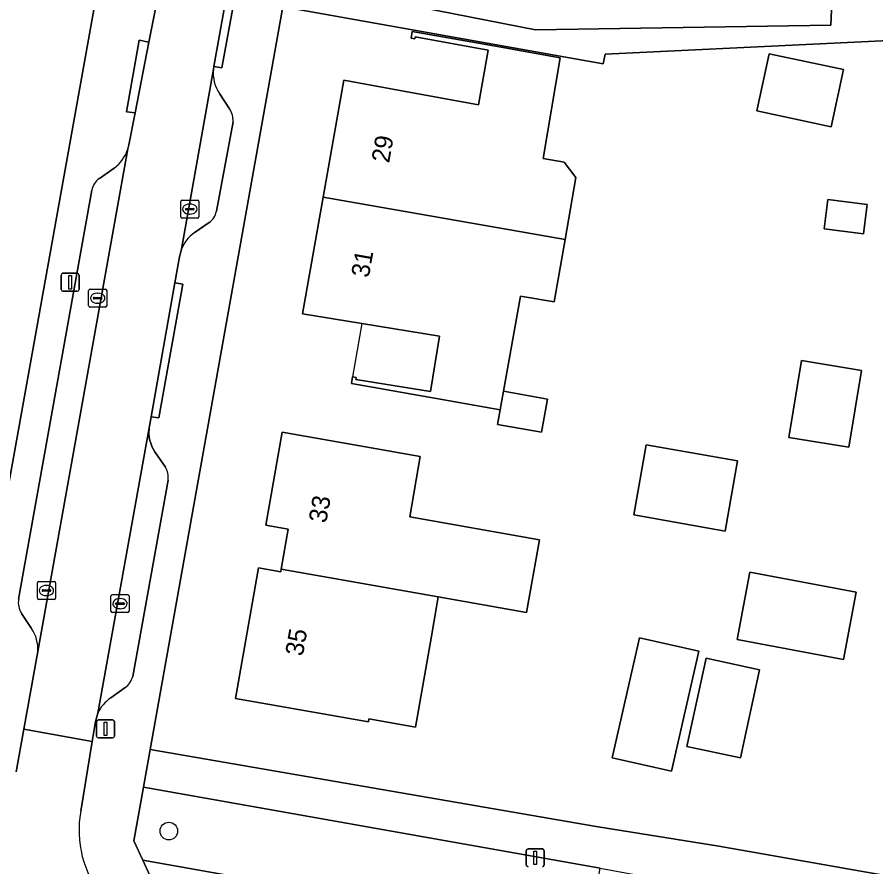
# Model space of a CAD drawing. Extents: x 163683 to 164494, y 382709 to 383872.
# Drawn here: x 163902.55 to 163950.15, y 383411.95 to 383459.09 of the extents above; entities that cross this region are included whole.
import ezdxf

# ---------------------------------------------------------------- set-up
doc = ezdxf.new("R2010")
doc.units = 0
for name, color, linetype in [('IMGEO_Boom', 7, 'Continuous'), ('IMGEO_Erf', 7, 'Continuous'), ('IMGEO_Groenvoorziening', 7, 'Continuous'), ('IMGEO_Kolk', 7, 'Continuous'), ('IMGEO_Lichtmast', 7, 'Continuous'), ('IMGEO_Pand', 7, 'Continuous'), ('IMGEO_Pand_nummerreeks', 7, 'Continuous'), ('IMGEO_Pand_overbouw', 7, 'Continuous'), ('IMGEO_Parkeervlak_open', 7, 'Continuous'), ('IMGEO_Rijbaan_lokaal_open', 7, 'Continuous'), ('IMGEO_Voetpad_open', 7, 'Continuous')]:
    doc.layers.add(name, color=color, linetype=linetype)

msp = doc.modelspace()

# ---------------------------------------------------------------- linework, layer by layer
at = {"layer": 'IMGEO_Boom'}
msp.add_circle((163910.957, 383413.931), 0.489, dxfattribs=at)
at = {"layer": 'IMGEO_Erf'}
for points in [[(163951.55, 383561.486), (163940.657, 383563.927), (163917.615, 383461.091), (163931.28, 383458.387), (163947.659, 383458.649), (163947.714, 383459.916), (163952.093, 383479.924)], [(163837.368, 383461.967), (163835.189, 383452.678), (163834.16, 383448.296), (163833.754, 383446.531), (163831.477, 383436.455), (163837.936, 383434.797), (163843.936, 383433.408), (163866.249, 383428.241), (163868.851, 383427.627), (163899.759, 383420.325), (163906.853, 383459.8)]]:
    msp.add_lwpolyline(points, dxfattribs=at)
for points in [[(163978.999, 383457.491), (163979.186, 383458.312), (163959.724, 383458.221), (163935.139, 383457.026), (163935.036, 383456.499), (163917.296, 383459.667), (163917.248, 383459.454), (163909.926, 383418.451), (163934.653, 383414.182), (163941.446, 383413.092), (163970.084, 383408.049), (163971.042, 383412.745)], [(163932.328, 383443.292), (163930.448, 383443.615), (163929.513, 383438.333), (163931.944, 383437.902), (163931.619, 383436.064), (163929.187, 383436.495), (163929.329, 383437.295), (163926.005, 383437.884), (163921.081, 383438.756), (163921.142, 383439.13), (163921.348, 383439.096), (163921.33, 383438.987), (163925.467, 383438.314), (163925.967, 383441.397), (163921.653, 383442.099), (163918.361, 383442.634), (163919.508, 383449.108), (163920.655, 383455.582), (163923.882, 383454.995), (163928.116, 383454.224), (163928.667, 383457.248), (163924.608, 383457.987), (163924.59, 383457.881), (163924.387, 383457.919), (163924.455, 383458.287), (163929.379, 383457.414), (163932.661, 383456.833), (163931.702, 383451.249), (163932.882, 383451.04), (163933.512, 383450.188), (163932.921, 383446.747)], [(163943.557, 383453.883), (163944.236, 383457.057), (163948.363, 383456.174), (163947.684, 383453)], [(163947.286, 383447.342), (163947.484, 383448.962), (163949.67, 383448.694), (163949.472, 383447.074)], [(163946.028, 383440.033), (163949.349, 383439.492), (163948.654, 383435.228), (163945.333, 383435.769)], [(163930.791, 383426.059), (163925.896, 383426.92), (163925.799, 383426.371), (163925.492, 383424.628), (163924.624, 383419.703), (163922.053, 383420.156), (163922.025, 383419.992), (163914.645, 383421.292), (163915.921, 383428.531), (163917.162, 383428.313), (163917.187, 383428.453), (163917.581, 383430.687), (163916.339, 383430.905), (163917.247, 383436.055), (163922.172, 383435.187), (163924.899, 383434.706), (163924.31, 383431.363), (163931.503, 383430.096)], [(163941.802, 383430.579), (163936.733, 383431.47), (163937.418, 383435.367), (163942.486, 383434.477)], [(163943.173, 383428.304), (163949.068, 383427.192), (163948.36, 383423.444), (163942.466, 383424.556)], [(163940.339, 383423.907), (163938.822, 383417.253), (163935.535, 383418.003), (163937.052, 383424.657)], [(163943.7, 383422.878), (163942.643, 383417.99), (163939.683, 383418.631), (163940.743, 383423.532)]]:
    msp.add_lwpolyline(points, close=True, dxfattribs=at)
at = {"layer": 'IMGEO_Groenvoorziening'}
for points in [[(163934.153, 383407.929), (163934.864, 383411.866), (163909.547, 383416.365), (163909.009, 383413.398), (163909.51, 383412.309)], [(163933.621, 383404.98), (163934.153, 383407.929), (163909.51, 383412.309), (163911.076, 383408.908)]]:
    msp.add_lwpolyline(points, close=True, dxfattribs=at)
at = {"layer": 'IMGEO_Kolk'}
for p, q in [((163911.62, 383448.011), (163911.62, 383448.863)), ((163911.695, 383448.937), (163912.547, 383448.937)), ((163912.108, 383448.717), (163912.133, 383448.717)), ((163912.621, 383448.863), (163912.621, 383448.011)), ((163911.879, 383448.431), (163911.879, 383448.443)), ((163912.317, 383448.394), (163911.919, 383448.394)), ((163911.922, 383448.48), (163912.32, 383448.48)), ((163912.363, 383448.443), (163912.363, 383448.431)), ((163912.547, 383447.937), (163911.695, 383447.937)), ((163912.131, 383448.157), (163912.106, 383448.157)), ((163906.513, 383443.068), (163906.513, 383443.92)), ((163906.588, 383443.994), (163907.44, 383443.994)), ((163907.514, 383443.92), (163907.514, 383443.068)), ((163906.772, 383443.488), (163906.772, 383443.5)), ((163907.21, 383443.451), (163906.812, 383443.451)), ((163906.815, 383443.537), (163907.213, 383443.537)), ((163907.001, 383443.774), (163907.026, 383443.774)), ((163907.256, 383443.5), (163907.256, 383443.488)), ((163907.44, 383442.994), (163906.588, 383442.994)), ((163907.024, 383443.214), (163906.999, 383443.214)), ((163903.744, 383427.777), (163904.596, 383427.777)), ((163903.669, 383426.851), (163903.669, 383427.703)), ((163903.928, 383427.271), (163903.928, 383427.283)), ((163903.971, 383427.32), (163904.369, 383427.32)), ((163904.157, 383427.557), (163904.182, 383427.557)), ((163904.412, 383427.283), (163904.412, 383427.271)), ((163904.67, 383427.703), (163904.67, 383426.851)), ((163904.596, 383426.777), (163903.744, 383426.777)), ((163904.366, 383427.234), (163903.968, 383427.234)), ((163904.18, 383426.997), (163904.155, 383426.997)), ((163907.749, 383426.124), (163907.749, 383426.976)), ((163907.824, 383427.05), (163908.676, 383427.05)), ((163908.237, 383426.83), (163908.262, 383426.83)), ((163908.75, 383426.976), (163908.75, 383426.124)), ((163908.008, 383426.544), (163908.008, 383426.556)), ((163908.446, 383426.507), (163908.048, 383426.507)), ((163908.051, 383426.593), (163908.449, 383426.593)), ((163908.492, 383426.556), (163908.492, 383426.544)), ((163908.676, 383426.05), (163907.824, 383426.05)), ((163908.26, 383426.27), (163908.235, 383426.27))]:
    msp.add_line(p, q, dxfattribs=at)
for points in [[(163911.62, 383448.011), (163911.62, 383448.863)], [(163911.695, 383448.937), (163912.547, 383448.937)], [(163912.621, 383448.863), (163912.621, 383448.011)], [(163912.547, 383447.937), (163911.695, 383447.937)], [(163906.513, 383443.068), (163906.513, 383443.92)], [(163906.588, 383443.994), (163907.44, 383443.994)], [(163907.514, 383443.92), (163907.514, 383443.068)], [(163907.44, 383442.994), (163906.588, 383442.994)], [(163903.744, 383427.777), (163904.596, 383427.777)], [(163903.669, 383426.851), (163903.669, 383427.703)], [(163904.67, 383427.703), (163904.67, 383426.851)], [(163904.596, 383426.777), (163903.744, 383426.777)], [(163907.749, 383426.124), (163907.749, 383426.976)], [(163907.824, 383427.05), (163908.676, 383427.05)], [(163908.75, 383426.976), (163908.75, 383426.124)], [(163908.676, 383426.05), (163907.824, 383426.05)]]:
    msp.add_lwpolyline(points, dxfattribs=at)
for centre, radius, start, end in [((163911.697, 383448.861), 0.0765, 91.552, 178.448), ((163911.697, 383448.861), 0.0765, 91.552, 178.448), ((163912.545, 383448.861), 0.0765, 1.552, 88.448), ((163912.545, 383448.861), 0.0765, 1.552, 88.448), ((163911.919, 383448.44), 0.0403, 85.8775, 175.7526), ((163911.916, 383448.43), 0.0366, 178.938, 274.7102), ((163912.32, 383448.437), 0.043, 264.8664, 352.4533), ((163912.324, 383448.442), 0.0386, 1.7309, 96.639), ((163911.697, 383448.013), 0.0765, 181.552, 268.448), ((163911.697, 383448.013), 0.0765, 181.552, 268.448), ((163912.545, 383448.013), 0.0765, 271.552, 358.448), ((163912.545, 383448.013), 0.0765, 271.552, 358.448), ((163906.59, 383443.918), 0.0765, 91.552, 178.448), ((163906.59, 383443.918), 0.0765, 91.552, 178.448), ((163907.438, 383443.918), 0.0765, 1.552, 88.448), ((163907.438, 383443.918), 0.0765, 1.552, 88.448), ((163906.812, 383443.497), 0.0403, 85.8775, 175.7526), ((163906.809, 383443.487), 0.0366, 178.938, 274.7102), ((163907.213, 383443.494), 0.043, 264.8664, 352.4533), ((163907.217, 383443.499), 0.0386, 1.7309, 96.639), ((163906.59, 383443.07), 0.0765, 181.552, 268.448), ((163906.59, 383443.07), 0.0765, 181.552, 268.448), ((163907.438, 383443.07), 0.0765, 271.552, 358.448), ((163907.438, 383443.07), 0.0765, 271.552, 358.448), ((163903.746, 383427.701), 0.0765, 91.552, 178.448), ((163903.746, 383427.701), 0.0765, 91.552, 178.448), ((163904.594, 383427.701), 0.0765, 1.552, 88.448), ((163904.594, 383427.701), 0.0765, 1.552, 88.448), ((163903.968, 383427.28), 0.0403, 85.8775, 175.7526), ((163903.965, 383427.27), 0.0366, 178.938, 274.7102), ((163904.369, 383427.277), 0.043, 264.8664, 352.4533), ((163904.373, 383427.282), 0.0386, 1.7309, 96.639), ((163903.746, 383426.853), 0.0765, 181.552, 268.448), ((163903.746, 383426.853), 0.0765, 181.552, 268.448), ((163904.594, 383426.853), 0.0765, 271.552, 358.448), ((163904.594, 383426.853), 0.0765, 271.552, 358.448), ((163907.826, 383426.974), 0.0765, 91.552, 178.448), ((163907.826, 383426.974), 0.0765, 91.552, 178.448), ((163908.674, 383426.974), 0.0765, 1.552, 88.448), ((163908.674, 383426.974), 0.0765, 1.552, 88.448), ((163908.048, 383426.553), 0.0403, 85.8775, 175.7526), ((163908.045, 383426.543), 0.0366, 178.938, 274.7102), ((163908.449, 383426.55), 0.043, 264.8664, 352.4533), ((163908.453, 383426.555), 0.0386, 1.7309, 96.639), ((163907.826, 383426.126), 0.0765, 181.552, 268.448), ((163907.826, 383426.126), 0.0765, 181.552, 268.448), ((163908.674, 383426.126), 0.0765, 271.552, 358.448), ((163908.674, 383426.126), 0.0765, 271.552, 358.448)]:
    msp.add_arc(centre, radius, start, end, dxfattribs=at)
for centre, major_axis, ratio, start_param, end_param in [((163912.107, 383448.437), (-0.387, 0.002), 0.722429, 4.712389, 7.853982), ((163912.132, 383448.437), (-0.39, 0.002), 0.717154, 1.570796, 4.712389), ((163907, 383443.494), (-0.387, 0.002), 0.722429, 4.712389, 7.853982), ((163907.025, 383443.494), (-0.39, 0.002), 0.717154, 1.570796, 4.712389), ((163904.156, 383427.277), (-0.387, 0.002), 0.722429, 4.712389, 7.853982), ((163904.181, 383427.277), (-0.39, 0.002), 0.717154, 1.570796, 4.712389), ((163908.236, 383426.55), (-0.387, 0.002), 0.722429, 4.712389, 7.853982), ((163908.261, 383426.55), (-0.39, 0.002), 0.717154, 1.570796, 4.712389)]:
    msp.add_ellipse(centre, major_axis=major_axis, ratio=ratio, start_param=start_param, end_param=end_param, dxfattribs=at)
at = {"layer": 'IMGEO_Lichtmast'}
for p, q in [((163905.09, 383444.877), (163905.88, 383444.877)), ((163905.88, 383444.877), (163905.09, 383444.877)), ((163904.99, 383443.977), (163904.99, 383444.777)), ((163904.99, 383444.777), (163904.99, 383443.977)), ((163905.98, 383444.777), (163905.98, 383443.977)), ((163905.98, 383443.977), (163905.98, 383444.777)), ((163905.88, 383443.877), (163905.09, 383443.877)), ((163905.09, 383443.877), (163905.88, 383443.877)), ((163906.95, 383419.202), (163906.95, 383420.002)), ((163906.95, 383420.002), (163906.95, 383419.202)), ((163907.05, 383420.102), (163907.84, 383420.102)), ((163907.84, 383420.102), (163907.05, 383420.102)), ((163907.94, 383420.002), (163907.94, 383419.202)), ((163907.94, 383419.202), (163907.94, 383420.002)), ((163907.84, 383419.102), (163907.05, 383419.102)), ((163907.05, 383419.102), (163907.84, 383419.102)), ((163930.775, 383412.047), (163930.775, 383412.847)), ((163930.775, 383412.847), (163930.775, 383412.047)), ((163930.875, 383412.947), (163931.665, 383412.947)), ((163931.665, 383412.947), (163930.875, 383412.947)), ((163931.765, 383412.847), (163931.765, 383412.047)), ((163931.765, 383412.047), (163931.765, 383412.847))]:
    msp.add_line(p, q, dxfattribs=at)
for points in [[(163905.41, 383444.752), (163905.56, 383444.752), (163905.56, 383444.002), (163905.41, 383444.002), (163905.41, 383444.752)], [(163907.37, 383419.977), (163907.52, 383419.977), (163907.52, 383419.227), (163907.37, 383419.227), (163907.37, 383419.977)], [(163931.195, 383412.822), (163931.345, 383412.822), (163931.345, 383412.072), (163931.195, 383412.072), (163931.195, 383412.822)]]:
    msp.add_lwpolyline(points, dxfattribs=at)
for centre, start, end in [((163905.09, 383444.777), 90, 180), ((163905.09, 383444.777), 90, 180), ((163905.88, 383444.777), 0, 90), ((163905.88, 383444.777), 360, 90), ((163905.09, 383443.977), 180, 270), ((163905.09, 383443.977), 180, 270), ((163905.88, 383443.977), 270, 0), ((163905.88, 383443.977), 270, 0), ((163907.05, 383420.002), 90, 180), ((163907.05, 383420.002), 90, 180), ((163907.84, 383420.002), 0, 90), ((163907.84, 383420.002), 360, 90), ((163907.05, 383419.202), 180, 270), ((163907.05, 383419.202), 180, 270), ((163907.84, 383419.202), 270, 0), ((163907.84, 383419.202), 270, 0), ((163930.875, 383412.847), 90, 180), ((163930.875, 383412.847), 90, 180), ((163931.665, 383412.847), 0, 90), ((163931.665, 383412.847), 360, 90), ((163930.875, 383412.047), 180, 270), ((163930.875, 383412.047), 180, 270), ((163931.665, 383412.047), 270, 0), ((163931.665, 383412.047), 270, 0)]:
    msp.add_arc(centre, 0.1, start, end, dxfattribs=at)
at = {"layer": 'IMGEO_Pand'}
for points in [[(163919.508, 383449.108), (163932.921, 383446.747), (163933.512, 383450.188), (163932.882, 383451.04), (163931.702, 383451.249), (163932.661, 383456.833), (163929.379, 383457.414), (163924.455, 383458.287), (163924.387, 383457.919), (163924.59, 383457.881), (163924.608, 383457.987), (163928.667, 383457.248), (163928.116, 383454.224), (163923.882, 383454.995), (163920.655, 383455.582)], [(163948.363, 383456.174), (163944.236, 383457.057), (163943.557, 383453.883), (163947.684, 383453)], [(163930.448, 383443.615), (163932.328, 383443.292), (163932.921, 383446.747), (163919.508, 383449.108), (163918.361, 383442.634), (163921.653, 383442.099), (163925.967, 383441.397), (163925.467, 383438.314), (163921.33, 383438.987), (163921.348, 383439.096), (163921.142, 383439.13), (163921.081, 383438.756), (163926.005, 383437.884), (163929.329, 383437.295), (163929.513, 383438.333)], [(163949.67, 383448.694), (163947.484, 383448.962), (163947.286, 383447.342), (163949.472, 383447.074)], [(163945.333, 383435.769), (163948.654, 383435.228), (163949.349, 383439.492), (163946.028, 383440.033)], [(163929.513, 383438.333), (163929.329, 383437.295), (163929.187, 383436.495), (163931.619, 383436.064), (163931.944, 383437.902)], [(163924.31, 383431.363), (163924.899, 383434.706), (163922.172, 383435.187), (163917.247, 383436.055), (163916.339, 383430.905), (163917.581, 383430.687), (163917.187, 383428.453), (163925.896, 383426.92), (163930.791, 383426.059), (163931.503, 383430.096)], [(163942.486, 383434.477), (163937.418, 383435.367), (163936.733, 383431.47), (163941.802, 383430.579)], [(163925.492, 383424.628), (163925.799, 383426.371), (163925.896, 383426.92), (163917.187, 383428.453), (163917.162, 383428.313), (163915.921, 383428.531), (163914.645, 383421.292), (163922.025, 383419.992), (163922.053, 383420.156), (163924.624, 383419.703)], [(163943.173, 383428.304), (163942.466, 383424.556), (163948.36, 383423.444), (163949.068, 383427.192)], [(163935.535, 383418.003), (163938.822, 383417.253), (163940.339, 383423.907), (163937.052, 383424.657)], [(163943.7, 383422.878), (163940.743, 383423.532), (163939.683, 383418.631), (163942.643, 383417.99)]]:
    msp.add_lwpolyline(points, close=True, dxfattribs=at)
at = {"layer": 'IMGEO_Pand_overbouw'}
msp.add_lwpolyline([(163925.967, 383441.397), (163921.653, 383442.099), (163921.142, 383439.13), (163921.348, 383439.096), (163921.33, 383438.987), (163925.467, 383438.314)], close=True, dxfattribs=at)
at = {"layer": 'IMGEO_Parkeervlak_open'}
for points in [[(163913.427, 383456.197), (163911.66, 383446.21)], [(163914.327, 383454.009), (163913.772, 383454.844)], [(163913.596, 383448.314), (163914.516, 383453.274)], [(163903.693, 383423.896), (163908.69, 383451.789)], [(163907.924, 383450.714), (163907.107, 383450.134)], [(163906.691, 383449.49), (163902.632, 383426.799)], [(163912.359, 383447.114), (163913.186, 383447.686)], [(163910.769, 383434.129), (163910.184, 383434.963), (163910.037, 383435.231), (163909.951, 383435.452), (163909.911, 383435.593), (163909.875, 383435.773), (163909.853, 383435.99), (163909.861, 383436.31), (163907.025, 383420.47)], [(163908.954, 383422.514), (163910.913, 383433.405)], [(163902.783, 383426.011), (163903.339, 383425.173)], [(163907.735, 383421.316), (163908.537, 383421.889)]]:
    msp.add_lwpolyline(points, dxfattribs=at)
for centre, radius, start, end in [((163915.454, 383455.994), 2.038, 174.2685, 214.3414), ((163913.317, 383453.358), 1.202, 356.0128, 32.8287), ((163906.729, 383452.376), 2.047, 305.7162, 343.3396), ((163907.627, 383449.342), 0.948, 123.2784, 170.9997), ((163912.598, 383448.518), 1.018, 305.2529, 348.4688), ((163913.491, 383445.516), 1.958, 125.3237, 159.2517), ((163909.896, 383433.579), 1.032, 350.2965, 32.2016), ((163903.713, 383426.598), 1.099, 169.4472, 212.2483), ((163901.769, 383424.05), 1.93, 355.4139, 35.5741), ((163907.897, 383422.768), 1.087, 306.0701, 346.5074), ((163908.833, 383419.674), 1.976, 123.7644, 156.226)]:
    msp.add_arc(centre, radius, start, end, dxfattribs=at)
at = {"layer": 'IMGEO_Rijbaan_lokaal_open'}
for points in [[(163910.437, 383460.667), (163909.856, 383457.697), (163909.089, 383453.777), (163908.743, 383452.009), (163908.69, 383451.789), (163903.693, 383423.896), (163903.666, 383423.694), (163902.917, 383419.586), (163906.707, 383418.906), (163906.886, 383420.004), (163907.025, 383420.47), (163909.861, 383436.31), (163909.97, 383436.915), (163911.296, 383444.351), (163911.553, 383445.789), (163911.66, 383446.21), (163913.427, 383456.197), (163913.447, 383456.345), (163914.174, 383460.376)], [(163906.073, 383415.027), (163906.707, 383418.906), (163902.917, 383419.586), (163902.486, 383417.224)]]:
    msp.add_lwpolyline(points, dxfattribs=at)
msp.add_arc((163911.905, 383413.979), 5.925, 169.8151, 267.4985, dxfattribs=at)
at = {"layer": 'IMGEO_Voetpad_open'}
for points in [[(163938.294, 383585.934), (163938.347, 383586.143), (163937.881, 383586.251), (163938.784, 383590.169), (163939.213, 383590.075), (163939.687, 383592.228), (163936.453, 383592.966), (163935.173, 383586.624), (163931.02, 383567.996), (163930.664, 383566.399), (163916.715, 383503.841), (163915.374, 383497.568), (163907.226, 383461.874), (163906.853, 383459.8), (163899.759, 383420.325), (163899.366, 383418.003), (163898.489, 383412.92)], [(163911.076, 383408.908), (163909.51, 383412.309), (163909.009, 383413.398), (163909.547, 383416.365), (163909.926, 383418.451), (163917.248, 383459.454), (163917.296, 383459.667), (163917.615, 383461.091), (163940.657, 383563.927), (163941.011, 383565.508), (163946.567, 383590.304), (163943.654, 383590.424), (163942.795, 383586.496), (163942.363, 383586.582), (163942.326, 383586.315)], [(163952.093, 383479.924), (163947.714, 383459.916), (163947.659, 383458.649), (163931.28, 383458.387), (163917.615, 383461.091), (163917.296, 383459.667), (163935.036, 383456.499), (163935.139, 383457.026), (163959.724, 383458.221)], [(163908.69, 383451.789), (163908.743, 383452.009), (163909.089, 383453.777), (163908.61, 383453.841), (163909.32, 383457.812), (163909.856, 383457.697), (163910.437, 383460.667), (163909.855, 383460.787), (163910.605, 383464.236), (163911.112, 383464.119), (163911.689, 383467.072), (163911.723, 383467.233)], [(163915.549, 383466.453), (163915.499, 383466.231), (163915.167, 383464.764), (163915.581, 383464.647), (163914.612, 383460.207), (163913.897, 383456.274), (163913.447, 383456.345), (163913.427, 383456.197)], [(163913.772, 383454.844), (163914.327, 383454.009)], [(163914.516, 383453.274), (163913.596, 383448.314)], [(163907.107, 383450.134), (163907.924, 383450.714)], [(163902.632, 383426.799), (163906.691, 383449.49)], [(163913.186, 383447.686), (163912.359, 383447.114)], [(163911.66, 383446.21), (163911.553, 383445.789), (163911.296, 383444.351), (163911.739, 383444.274), (163910.405, 383436.851), (163909.97, 383436.915), (163909.861, 383436.31), (163909.853, 383435.99), (163909.875, 383435.773), (163909.911, 383435.593), (163909.951, 383435.452), (163910.037, 383435.231), (163910.184, 383434.963), (163910.769, 383434.129)], [(163910.913, 383433.405), (163908.954, 383422.514)], [(163903.339, 383425.173), (163902.783, 383426.011)], [(163902.486, 383417.224), (163902.917, 383419.586), (163903.666, 383423.694), (163903.693, 383423.896)], [(163908.537, 383421.889), (163907.735, 383421.316)], [(163907.025, 383420.47), (163906.886, 383420.004), (163906.707, 383418.906), (163906.073, 383415.027)]]:
    msp.add_lwpolyline(points, dxfattribs=at)
for points in [[(163913.447, 383456.345), (163913.897, 383456.274), (163914.612, 383460.207), (163915.581, 383464.647), (163915.167, 383464.764), (163914.174, 383460.376)], [(163909.856, 383457.697), (163909.32, 383457.812), (163908.61, 383453.841), (163909.089, 383453.777)], [(163909.97, 383436.915), (163910.405, 383436.851), (163911.739, 383444.274), (163911.296, 383444.351)], [(163941.446, 383413.092), (163934.653, 383414.182), (163909.926, 383418.451), (163909.547, 383416.365), (163934.864, 383411.866), (163940.898, 383410.767), (163969.83, 383405.66), (163970.084, 383408.049)]]:
    msp.add_lwpolyline(points, close=True, dxfattribs=at)
for centre, radius, start, end in [((163915.454, 383455.994), 2.038, 174.2685, 214.3414), ((163913.317, 383453.358), 1.202, 356.0128, 32.8287), ((163906.729, 383452.376), 2.047, 305.7162, 343.3396), ((163907.627, 383449.342), 0.948, 123.2784, 170.9997), ((163912.598, 383448.518), 1.018, 305.2529, 348.4688), ((163913.491, 383445.516), 1.958, 125.3237, 159.2517), ((163909.896, 383433.579), 1.032, 350.2965, 32.2016), ((163903.713, 383426.598), 1.099, 169.4472, 212.2483), ((163901.769, 383424.05), 1.93, 355.4139, 35.5741), ((163907.897, 383422.768), 1.087, 306.0701, 346.5074), ((163908.833, 383419.674), 1.976, 123.7644, 156.226), ((163911.905, 383413.979), 5.925, 169.8151, 267.4985)]:
    msp.add_arc(centre, radius, start, end, dxfattribs=at)

# ---------------------------------------------------------------- texts
at = {"layer": 'IMGEO_Pand_nummerreeks'}
for s, rotation, p in [('29', 79.9531, (163923.167, 383450.959)), ('31', 79.9505, (163922.04, 383444.596)), ('33', 80.0021, (163919.683, 383430.981)), ('35', 80.0021, (163918.382, 383423.599))]:
    msp.add_text(s, height=1, rotation=rotation, dxfattribs=at).set_placement(p)

doc.saveas('drawing.dxf')
